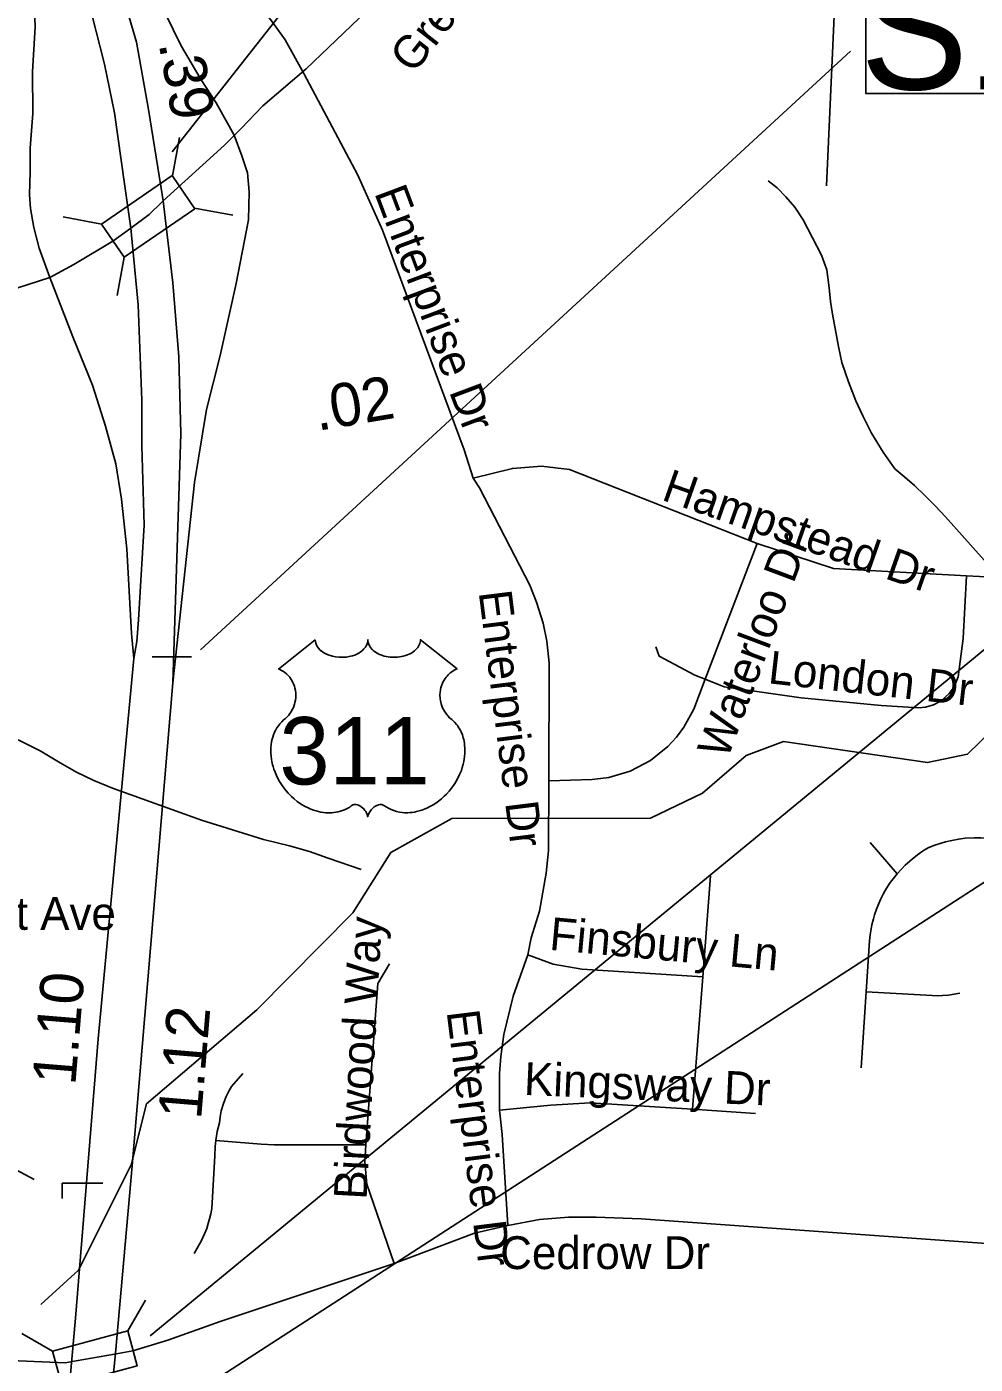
# Model space of a CAD drawing. Extents: x 1662474 to 1856135, y 779280 to 917889.
# Drawn here: x 1711448 to 1714192, y 810641 to 814512 of the extents above; entities that cross this region are included whole.
import ezdxf

# ---------------------------------------------------------------- set-up
doc = ezdxf.new("R2010")
doc.units = 0
for name, color, linetype in [('Exist Hydrographic Misc Water Feature', 7, 'Continuous'), ('Exist Road Non-System Structure Non-Sys NCDOT Attributed CELL', 7, 'Continuous'), ('Exist Road Non-System Structure Non-Sys NCDOT Number Label', 7, 'Continuous'), ('Exist Road Non-System Type 51', 7, 'Continuous'), ('Exist Road Non-System Type 51 Label', 7, 'Continuous'), ('Exist Road Primary Interstate Ramp 1 Lane Attributed', 7, 'Continuous'), ('Exist Road Primary Interstate Structure Cantilever Sign Number Label', 7, 'Continuous'), ('Exist Road Primary US Divided Attributed', 7, 'Continuous'), ('Exist Road Primary US Mileage Hundredths English Label', 7, 'Continuous'), ('Exist Road Primary US Shield Number Label', 7, 'Continuous'), ('Exist Road Primary US Structure Ovrhead Sign CELL', 7, 'Continuous'), ('Exist Road Secondary Structure Standard Bridge CELL', 7, 'Continuous'), ('Exist Road Secondary Structure Standard Bridge Number Label', 7, 'Continuous'), ('Exist Road Secondary Type 51 Attributed', 7, 'Continuous'), ('Exist Road Secondary Type 51 Label', 7, 'Continuous'), ('Prop Approach Slab Hatching', 7, 'Continuous'), ('Prop DGN Element Guardrail', 7, 'Continuous'), ('Prop Horizontal Alignment Tick Label', 7, 'Continuous')]:
    doc.layers.add(name, color=color, linetype=linetype)

msp = doc.modelspace()

# ---------------------------------------------------------------- linework, layer by layer
at = {"layer": 'Exist Hydrographic Misc Water Feature'}
for points in [[(1714266.3, 812913.9), (1714105.8, 813093.4), (1714076.3, 813125.7), (1714046.5, 813156), (1714016.7, 813184.3), (1713988.8, 813208.6), (1713959.1, 813232.9), (1713925.6, 813281.2), (1713892.2, 813335.6), (1713866.6, 813385.8), (1713846.9, 813430), (1713825.5, 813484.2), (1713806, 813540.4), (1713796.5, 813586.5), (1713779.4, 813680.7), (1713773.6, 813716.8), (1713769.9, 813756.8), (1713762.5, 813808.9), (1713747, 813851.1), (1713721.4, 813901.3), (1713693.9, 813953.6), (1713670.3, 813989.9), (1713644.5, 814020.1), (1713618.7, 814046.4), (1713592.9, 814066.6)], [(1711488.2, 810813.2), (1711597.2, 810912.7), (1711750.2, 811218.2), (1711794.2, 811394.5), (1712113.2, 811667), (1712391.2, 811947), (1712501.2, 812122), (1712677.2, 812220.2), (1713252.2, 812221.6), (1713403.2, 812294), (1713529.2, 812403.1), (1713637.3, 812443.5), (1714054.3, 812382.6), (1714170.2, 812406.5), (1714423.2, 812654), (1714532.2, 812694.5), (1714748.3, 812690), (1715284.3, 812918.8), (1716052.3, 813021.3), (1716435.3, 813033.3)], [(1712415.7, 812073.1), (1712319.9, 812106.1), (1712266.1, 812124.6), (1712208.4, 812141.1), (1712132.5, 812159.8), (1711953, 812215.6), (1711695.7, 812308), (1711641.8, 812330.5), (1711592.1, 812355), (1711544.3, 812381.5), (1711486.7, 812416), (1711426.9, 812446.6), (1711309.3, 812497.7), (1711273.4, 812512.1), (1711233.6, 812524.5), (1711181.7, 812539), (1711131.9, 812549.4), (1711093.8, 812555.8), (1711051.8, 812554.2)]]:
    msp.add_lwpolyline(points, dxfattribs=at)
at = {"layer": 'Exist Road Non-System Structure Non-Sys NCDOT Attributed CELL'}
for p, q in [((1711739.9, 810737.4), (1711791.1, 810826.6)), ((1711433, 810730), (1711522.3, 810678.8))]:
    msp.add_line(p, q, dxfattribs=at)
msp.add_lwpolyline([(1711522.3, 810678.8), (1711739.8, 810737.8), (1711767.3, 810636.2), (1711549.9, 810577.2)], close=True, dxfattribs=at)
at = {"layer": 'Exist Road Non-System Structure Non-Sys NCDOT Number Label'}
msp.add_line((1711805.1, 810722.8), (1714752.6, 813149.3), dxfattribs=at)
at = {"layer": 'Exist Road Non-System Type 51'}
for p, q in [((1713410.8, 812623.6), (1713561.4, 813016.5)), ((1714166.9, 812923.4), (1714542.5, 812903.9)), ((1713966.6, 812060.6), (1713887.9, 812150.9)), ((1713403.6, 811762.2), (1713426.5, 812054.6)), ((1713374.5, 811379.5), (1713403.6, 811762.2)), ((1713862.4, 811499.2), (1713876.9, 811718.9)), ((1713374.5, 811379.5), (1713555.9, 811366.7)), ((1711591.1, 810650.7), (1711701.9, 810670.1))]:
    msp.add_line(p, q, dxfattribs=at)
for points in [[(1713761.4, 814051.9), (1713792.1, 814716.2), (1713825.4, 815560), (1713827, 815687.1)], [(1712249.1, 814377.4), (1712195.5, 814474.8), (1712163.2, 814519.1), (1712071.6, 814644.2), (1712020.5, 814709.7)], [(1712739.6, 813206.2), (1712712.9, 813287.4), (1712476.6, 813923.4), (1712405.5, 814083.2), (1712249.1, 814377.4)], [(1712739.6, 813206.2), (1712853.2, 813234.1), (1712936.8, 813240.9), (1713018.1, 813230.7), (1713561.4, 813016.5)], [(1712958.2, 812329.1), (1712959.6, 812670.6), (1712952.8, 812734.1), (1712942, 812785.8), (1712923.1, 812846.4), (1712902.9, 812895.5), (1712758, 813177.7), (1712739.6, 813206.2)], [(1713561.4, 813016.5), (1713782.1, 812944.1), (1714166.9, 812923.4)], [(1713410.8, 812623.6), (1713465.9, 812601.6), (1713688.9, 812569.5), (1713919.9, 812547.8), (1714029.4, 812541.2), (1714048, 812542.8), (1714071.6, 812549.6), (1714093.6, 812560.9), (1714117, 812581.9), (1714131.1, 812601.9), (1714143, 812630.7), (1714157.4, 812742), (1714166.9, 812923.4)], [(1713268.2, 812717.9), (1713277.4, 812690.2), (1713380.6, 812635.9), (1713410.8, 812623.6)], [(1712958.2, 812329.1), (1713084.2, 812333.1), (1713131.5, 812338.9), (1713194.1, 812358), (1713252.1, 812388.2), (1713303.1, 812429.4), (1713327.9, 812455.6), (1713349.4, 812484.5), (1713378.4, 812536.8), (1713410.8, 812623.6)], [(1712897.6, 811826.2), (1712906.9, 811875.4), (1712931.8, 811952.5), (1712950.9, 812062.7), (1712957.8, 812126.8), (1712958.2, 812329.1)], [(1713966.6, 812060.6), (1713989.8, 812085), (1714009.4, 812102.9), (1714025.1, 812115.8), (1714042.2, 812127.9), (1714057.6, 812136.5), (1714075.6, 812143.6), (1714093.9, 812149.6), (1714106.5, 812153), (1714124.9, 812157.2), (1714144.4, 812160.9), (1714163.5, 812163.2), (1714189.1, 812164.9), (1714208.4, 812164.6), (1714378.4, 812158.2)], [(1713876.9, 811718.9), (1713886.6, 811866.1), (1713887.9, 811884), (1713890, 811895.8), (1713893.1, 811913.1), (1713897.6, 811930.4), (1713900.8, 811941.8), (1713906.5, 811958.5), (1713911, 811969.2), (1713918.1, 811985.9), (1713925.9, 812001.6), (1713932, 812011.8), (1713944.4, 812032), (1713951.1, 812041.4), (1713962.1, 812055.6), (1713966.6, 812060.6)], [(1712428.9, 811276.1), (1712463.2, 811742.8), (1712497.6, 811799.4)], [(1712815.8, 811376.4), (1712815.5, 811482.7), (1712819.1, 811531.5), (1712828.6, 811595.5), (1712855.1, 811706), (1712897.6, 811826.2)], [(1712897.6, 811826.2), (1712971.1, 811798.4), (1713054.1, 811784), (1713403.6, 811762.2)], [(1713876.9, 811718.9), (1714067.9, 811707.9), (1714081.6, 811707.4), (1714097.9, 811707.9), (1714114.6, 811709.2), (1714130.9, 811711.9), (1714147.5, 811715.2)], [(1711994.8, 811288.4), (1711998.6, 811314.7), (1712005, 811339.9), (1712007.1, 811357.2), (1712010.5, 811374.2), (1712016.9, 811395.2), (1712024.9, 811416.2), (1712032.6, 811431.2), (1712040.6, 811445.2), (1712072.6, 811482.7)], [(1712815.8, 811376.4), (1712963.8, 811390.9), (1713078.4, 811397.7), (1713374.5, 811379.5)], [(1712839.9, 811042.8), (1712823.1, 811305.5), (1712815.8, 811376.4)], [(1711932.2, 810961.4), (1711952.2, 810996.9), (1711963.2, 811019.9), (1711968.5, 811033.6), (1711973, 811047.8), (1711976.9, 811061.7), (1711980.4, 811075.9), (1711982.9, 811091.9), (1711984.5, 811107.9), (1711991.6, 811243.6), (1711992.6, 811270.9), (1711994.8, 811288.4)], [(1711994.8, 811288.4), (1712125.8, 811277.4), (1712163.8, 811275.6), (1712189.2, 811275.4), (1712428.9, 811276.1)], [(1712510.5, 810932.6), (1712431.8, 811162.2), (1712426.2, 811227), (1712428.9, 811276.1)], [(1712839.9, 811042.8), (1712930.9, 811059.4), (1713015.1, 811066.7), (1713095.8, 811066.4), (1713225.6, 811061.2), (1714373.1, 810979.5), (1714984.4, 810942.5)], [(1712510.5, 810932.6), (1712743.4, 811019.9), (1712839.9, 811042.8)], [(1711701.9, 810670.1), (1711754.9, 810679.5), (1711855.9, 810710), (1712006.9, 810764.1), (1712510.5, 810932.6)], [(1710218.4, 810714.7), (1711111, 810664.1), (1711559.1, 810645.2), (1711591.1, 810650.7)]]:
    msp.add_lwpolyline(points, dxfattribs=at)
at = {"layer": 'Exist Road Primary Interstate Ramp 1 Lane Attributed'}
for points in [[(1711039.5, 815510.5), (1711250.2, 815346.4), (1711399.5, 815209.6), (1711482, 815128.2), (1711549.8, 815053), (1711619.8, 814967.4), (1711675.1, 814878.6), (1711691.8, 814853.6), (1711747.9, 814762.8), (1711803, 814645.8), (1711894.9, 814457.6), (1711952.3, 814359), (1711995.9, 814292.4), (1712048.2, 814198.3)], [(1710940.5, 815460.4), (1711193.9, 815186.3), (1711283, 815081.6), (1711356.1, 814970.5), (1711384.2, 814916.9), (1711407, 814860.7), (1711429.4, 814790.8), (1711446.6, 814717.2), (1711459.1, 814654.8), (1711469.1, 814585), (1711471.6, 814512.6), (1711464, 814381.5), (1711465.7, 814261.8), (1711457.2, 814160.8), (1711457.2, 814092.4), (1711455.5, 814025.7), (1711458.9, 813986.3), (1711468.2, 813931.3), (1711483.6, 813871.4), (1711514, 813786.3)], [(1711870.5, 812613.4), (1711933.3, 813192.9), (1711967.6, 813404.2), (1712007.6, 813561.2), (1712053.3, 813769.6), (1712089.2, 813953.8), (1712091.6, 814034.6), (1712086.8, 814089.3), (1712070.1, 814139.2), (1712048.2, 814198.3)], [(1711514, 813786.3), (1711580.8, 813615.3), (1711637.6, 813474.7), (1711675.5, 813355.8), (1711705.2, 813247.6), (1711721.5, 813144.9), (1711737.7, 813001.6), (1711751.2, 812755.6), (1711757.6, 812683.9)]]:
    msp.add_lwpolyline(points, dxfattribs=at)
at = {"layer": 'Exist Road Primary Interstate Structure Cantilever Sign Number Label'}
for p, q in [((1711469.6, 811176), (1709149.4, 812390.3)), ((1711770.3, 810452.3), (1714421.8, 812167.8))]:
    msp.add_line(p, q, dxfattribs=at)
at = {"layer": 'Exist Road Primary US Divided Attributed'}
for points in [[(1710940.5, 815460.4), (1711083.6, 815331.8), (1711218.6, 815202.6), (1711307.8, 815111.9), (1711395.4, 815012.8), (1711464.8, 814915.2), (1711521.3, 814819.9), (1711558.6, 814747.5), (1711598, 814656.5), (1711636.4, 814548.2), (1711673.1, 814403.9), (1711701.4, 814262.8), (1711730.8, 814057.3), (1711748.7, 813929)], [(1711457.8, 815102.5), (1711543.8, 814983.4), (1711606.2, 814878.3), (1711649.2, 814795), (1711684.4, 814715.4), (1711710.3, 814647.6), (1711729.6, 814590.7), (1711764.9, 814467.4), (1711800.2, 814273.4), (1711835.5, 814051.1), (1711842.5, 814008.4)], [(1711842.5, 814008.4), (1711870.5, 813771.3), (1711887.7, 813557.2), (1711893.4, 813334.5), (1711870.5, 812613.4)], [(1711748.7, 813929), (1711770.2, 813707.2), (1711781, 813431.5), (1711781, 813299), (1711787.3, 813069.4), (1711780.7, 812957.4), (1711770.8, 812795.9), (1711765.9, 812733.3), (1711757.6, 812683.9)], [(1711757.6, 812683.9), (1711654.5, 811582.9), (1711588.4, 810774.2), (1711563.7, 810493.6), (1711489.4, 809693.2), (1711464.6, 809270.4), (1711459, 808953.3), (1711462.6, 808799), (1711477.3, 808244.2), (1711478.3, 808119)], [(1711870.5, 812613.4), (1711789.1, 811650.2), (1711752.8, 811215), (1711704.6, 810673.2), (1711662, 810240.6), (1711607.1, 809619.2), (1711584.6, 809391), (1711577.5, 809211.6), (1711570.3, 808910.2), (1711573.9, 808691.4), (1711595.4, 808232.1), (1711595.4, 808121.6)]]:
    msp.add_lwpolyline(points, dxfattribs=at)
at = {"layer": 'Exist Road Primary US Structure Ovrhead Sign CELL'}
for p, q in [((1711950.1, 812708.4), (1713830.8, 814441.5)), ((1711810.5, 812688.2), (1711924.3, 812688.2))]:
    msp.add_line(p, q, dxfattribs=at)
msp.add_lwpolyline([(1713875.3, 814693.6), (1715455.3, 814693.6), (1715455.3, 814319.5), (1713875.3, 814319.5)], close=True, dxfattribs=at)
at = {"layer": 'Exist Road Secondary Structure Standard Bridge CELL'}
for p, q in [((1711869.1, 814080.9), (1711889.9, 814192.2)), ((1711553.1, 813962), (1711664.4, 813941.2)), ((1711933.1, 813987.5), (1712044.4, 813966.8)), ((1711709, 813734.5), (1711729.8, 813845.7))]:
    msp.add_line(p, q, dxfattribs=at)
msp.add_lwpolyline([(1711664.4, 813941.2), (1711868.8, 814081.4), (1711934.3, 813985.8), (1711729.8, 813845.7)], close=True, dxfattribs=at)
at = {"layer": 'Exist Road Secondary Structure Standard Bridge Number Label'}
msp.add_line((1711868.1, 814150.7), (1714083.3, 816961.9), dxfattribs=at)
at = {"layer": 'Exist Road Secondary Type 51 Attributed'}
for points in [[(1711842.5, 814008.4), (1712019.7, 814169.8), (1712067.7, 814217.8), (1712130.7, 814283.4), (1712256.2, 814390.4), (1712343.3, 814474.1), (1712517.5, 814641.6)], [(1711748.7, 813929), (1711801.7, 813968.5), (1711838.4, 814004.7), (1711842.5, 814008.4)], [(1710704, 813538.9), (1710833.6, 813603.7), (1710926, 813642), (1711010.5, 813670.6), (1711132.8, 813693.3), (1711235.5, 813710), (1711314.6, 813729.4), (1711422.2, 813756.4), (1711514.1, 813786.4), (1711583.9, 813823.8), (1711696.9, 813892.2), (1711748.7, 813929)]]:
    msp.add_lwpolyline(points, dxfattribs=at)
at = {"layer": 'Prop Approach Slab Hatching'}
for q in [(1711668.2, 811164.8), (1711550.2, 811120.4)]:
    msp.add_line((1711550.2, 811164.8), q, dxfattribs=at)
at = {"layer": 'Prop Horizontal Alignment Tick Label'}
msp.add_lwpolyline([(1712282.7, 812737.8), (1712282.9, 812733.4), (1712284, 812728.2), (1712284.8, 812725.5), (1712287.3, 812720.3), (1712291.3, 812714.3), (1712296.9, 812708.3), (1712303.2, 812703.1), (1712307.5, 812700.3), (1712314.8, 812696.4), (1712323, 812693), (1712332.2, 812690.3), (1712341.5, 812688.4), (1712351.7, 812687.3), (1712361.8, 812687.1), (1712372.8, 812687.9), (1712384.8, 812690.3), (1712390.4, 812691.7), (1712396.6, 812693.8), (1712402.4, 812696.2), (1712408.7, 812699.6), (1712413.8, 812702.9), (1712417.8, 812705.8), (1712423.4, 812711.2), (1712427.9, 812716.8), (1712429.8, 812719.9), (1712431.5, 812722.9), (1712433.7, 812729.3), (1712434.3, 812732.1), (1712434.8, 812738), (1712435.1, 812733.1), (1712435.6, 812730), (1712436.4, 812727), (1712437.7, 812723.8), (1712440, 812719.3), (1712442.5, 812715.5), (1712447.2, 812709.9), (1712450.2, 812707.2), (1712452.9, 812705), (1712460.1, 812700), (1712468.5, 812695.7), (1712472.7, 812693.9), (1712476.9, 812692.4), (1712482.3, 812690.8), (1712487.9, 812689.4), (1712493.4, 812688.5), (1712499.1, 812687.7), (1712504.9, 812687.2), (1712509.6, 812687.1), (1712515.3, 812687.2), (1712520.7, 812687.5), (1712526.1, 812688.1), (1712532.2, 812689.1), (1712537, 812690.2), (1712543.4, 812691.9), (1712549.2, 812694), (1712554.3, 812696.2), (1712560.8, 812699.6), (1712566.2, 812702.9), (1712570.1, 812706.1), (1712574.7, 812710.4), (1712579.1, 812715.4), (1712581.7, 812719.1), (1712583.5, 812723), (1712585.2, 812727), (1712586.2, 812731.3), (1712586.7, 812735), (1712586.8, 812738.1), (1712693.1, 812653.5), (1712690.6, 812652.5), (1712684.8, 812649.7), (1712680.3, 812647), (1712672.9, 812641.8), (1712669.8, 812639), (1712666.7, 812636.1), (1712663.8, 812632.9), (1712661.2, 812630), (1712658.2, 812625.7), (1712655.4, 812621.4), (1712652.7, 812616.7), (1712650.7, 812612.6), (1712647.5, 812604.1), (1712645.9, 812598.7), (1712644.9, 812594.1), (1712643.6, 812584.6), (1712643.3, 812580.1), (1712643.3, 812575.7), (1712643.6, 812570.9), (1712644, 812566.4), (1712644.8, 812561.7), (1712645.6, 812557.6), (1712646.9, 812552.5), (1712648.8, 812546.6), (1712651.1, 812540.9), (1712656, 812531.6), (1712662.2, 812522.2), (1712666.7, 812516.9), (1712671.1, 812512.4), (1712677.6, 812506.9), (1712681.2, 812503.7), (1712685.2, 812499.7), (1712691.9, 812491.9), (1712694.6, 812488.3), (1712697.3, 812484.2), (1712699.8, 812480), (1712702.3, 812475.5), (1712704.4, 812471.5), (1712708.1, 812462.4), (1712710.8, 812453.6), (1712712.1, 812448.9), (1712714.1, 812438.5), (1712714.8, 812433.3), (1712715.6, 812423.2), (1712715.7, 812410.9), (1712714.7, 812399.2), (1712712.5, 812385.6), (1712710.7, 812377.4), (1712707.9, 812367.9), (1712705.2, 812359.7), (1712700.3, 812347.6), (1712696, 812338.8), (1712690.5, 812328.5), (1712686.6, 812322.3), (1712682.2, 812315.6), (1712676.6, 812307.9), (1712670.1, 812299.8), (1712662.2, 812291.2), (1712655.9, 812284.8), (1712647.6, 812277.4), (1712642.6, 812273.3), (1712635.4, 812267.9), (1712625.6, 812261.3), (1712616, 812255.8), (1712607.7, 812251.5), (1712600.4, 812248.4), (1712591, 812244.8), (1712575.3, 812240.5), (1712569.6, 812239.3), (1712562.9, 812238.3), (1712556.5, 812237.7), (1712550.4, 812237.3), (1712542.1, 812237.3), (1712533.9, 812237.9), (1712526.1, 812239), (1712518, 812240.7), (1712509.5, 812243.3), (1712501.8, 812246.3), (1712494, 812250.1), (1712480.9, 812258.4), (1712477.1, 812260.4), (1712474.9, 812261), (1712469.9, 812261.2), (1712465.1, 812260.2), (1712460.2, 812258.3), (1712457.2, 812256.7), (1712453.3, 812254.1), (1712450.3, 812251.7), (1712446.7, 812248.3), (1712444.2, 812245.4), (1712442.2, 812243.1), (1712438.5, 812237.3), (1712437.2, 812234.5), (1712435.8, 812230.9), (1712434.6, 812225.7), (1712433, 812232.3), (1712431, 812236.7), (1712428.8, 812240.5), (1712426.4, 812243.8), (1712422.7, 812248.1), (1712419.4, 812251.3), (1712415.4, 812254.6), (1712411.1, 812257.1), (1712407.7, 812258.9), (1712404.5, 812260.1), (1712400.7, 812261), (1712397.6, 812261.3), (1712395, 812261.2), (1712391.4, 812260.4), (1712386.6, 812256.9), (1712382.1, 812253.8), (1712377.1, 812250.7), (1712371.2, 812247.6), (1712366.9, 812245.6), (1712361.7, 812243.6), (1712355.7, 812241.6), (1712349.2, 812239.9), (1712342.5, 812238.5), (1712336.6, 812237.6), (1712330.2, 812237), (1712324.5, 812236.9), (1712318.6, 812236.9), (1712313, 812237.4), (1712306.5, 812237.9), (1712298.5, 812239.1), (1712291.8, 812240.6), (1712284.8, 812242.5), (1712277.6, 812244.8), (1712269.9, 812247.7), (1712260.2, 812251.9), (1712253.5, 812255.4), (1712242.9, 812261.5), (1712230.4, 812270.1), (1712221.1, 812277.7), (1712214.2, 812283.9), (1712204.1, 812294.2), (1712198.1, 812300.9), (1712188.8, 812313), (1712182.9, 812321.7), (1712179, 812328.1), (1712173.4, 812338.4), (1712170.2, 812344.9), (1712166.2, 812354.3), (1712163.1, 812362.9), (1712160.4, 812371.1), (1712159, 812376.3), (1712157, 812385.4), (1712155.8, 812391.8), (1712154.6, 812400.7), (1712153.9, 812410.1), (1712153.8, 812418.7), (1712154, 812425.8), (1712154.8, 812434.2), (1712156.3, 812443), (1712158, 812450.6), (1712159.5, 812456.1), (1712161.7, 812462.7), (1712164.7, 812470.1), (1712168.2, 812477.1), (1712171.6, 812483), (1712175.8, 812489.2), (1712180, 812494.6), (1712185.4, 812500.5), (1712191, 812505.9), (1712196.2, 812510.1), (1712202.4, 812516.1), (1712205.6, 812519.8), (1712209.4, 812524.8), (1712212.5, 812529.6), (1712214.9, 812533.8), (1712218.2, 812540), (1712220.1, 812544.6), (1712222.6, 812551.8), (1712223.8, 812556.8), (1712225, 812563.3), (1712225.9, 812569.4), (1712226.2, 812577), (1712226, 812583.2), (1712225.2, 812590.6), (1712223.8, 812597.6), (1712222.1, 812603.8), (1712219.5, 812610.8), (1712217.1, 812616), (1712213, 812622.9), (1712208.5, 812629.4), (1712203.8, 812634.7), (1712199.1, 812639.4), (1712194.6, 812642.9), (1712190.3, 812646), (1712184.9, 812649.3), (1712179.7, 812651.8), (1712176.4, 812653.1)], close=True, dxfattribs=at)

# ---------------------------------------------------------------- texts
at = {"layer": 'Exist Road Non-System Type 51 Label'}
for s, rotation, p in [('Enterprise Dr', 290.607, (1712452.6, 814031.9)), ('Hampstead Dr', 340.6223, (1713281.3, 813144)), ('Waterloo Dr', 69.434, (1713474.9, 812389.1)), ('Enterprise Dr', 277.1555, (1712755.3, 812875.8)), ('London Dr', 353.5894, (1713590.5, 812612.3)), ('Birdwood Way', 86.8637, (1712430.8, 811115.9)), ('Finsbury Ln', 354.7546, (1712957.9, 811840.6)), ('Enterprise Dr', 277.1555, (1712662.5, 811661.3)), ('Kingsway Dr', 357.5146, (1712885.1, 811420.5))]:
    msp.add_text(s, height=95, rotation=rotation, dxfattribs=at).set_placement(p)
for s, p in [('Beaumont Ave', (1710872.3, 811898.2)), ('Cedrow Dr', (1712817.7, 810916.2))]:
    msp.add_text(s, height=95, dxfattribs=at).set_placement(p)
at = {"layer": 'Exist Road Primary US Mileage Hundredths English Label'}
for s, rotation, p in [('.39', 280.3109, (1711829.1, 814463.8)), ('1.10', 85.3304, (1711588.2, 811446.2)), ('1.12', 85.2335, (1711952, 811347.2))]:
    msp.add_text(s, height=125, rotation=rotation, dxfattribs=at).set_placement(p)
at = {"layer": 'Exist Road Primary US Shield Number Label'}
msp.add_text('311', height=195, dxfattribs=at).set_placement((1712178.8, 812319.1))
at = {"layer": 'Exist Road Primary US Structure Ovrhead Sign CELL'}
msp.add_text('S1080', height=350, dxfattribs=at).set_placement((1713859.3, 814331.1))
at = {"layer": 'Exist Road Secondary Type 51 Label'}
msp.add_text('Greensboro Rd', height=95, rotation=51.9968, dxfattribs=at).set_placement((1712566.6, 814373.1))
at = {"layer": 'Prop DGN Element Guardrail'}
msp.add_text('.02', height=125, rotation=9.4734, dxfattribs=at).set_placement((1712288.9, 813342.4))

doc.saveas('drawing.dxf')
